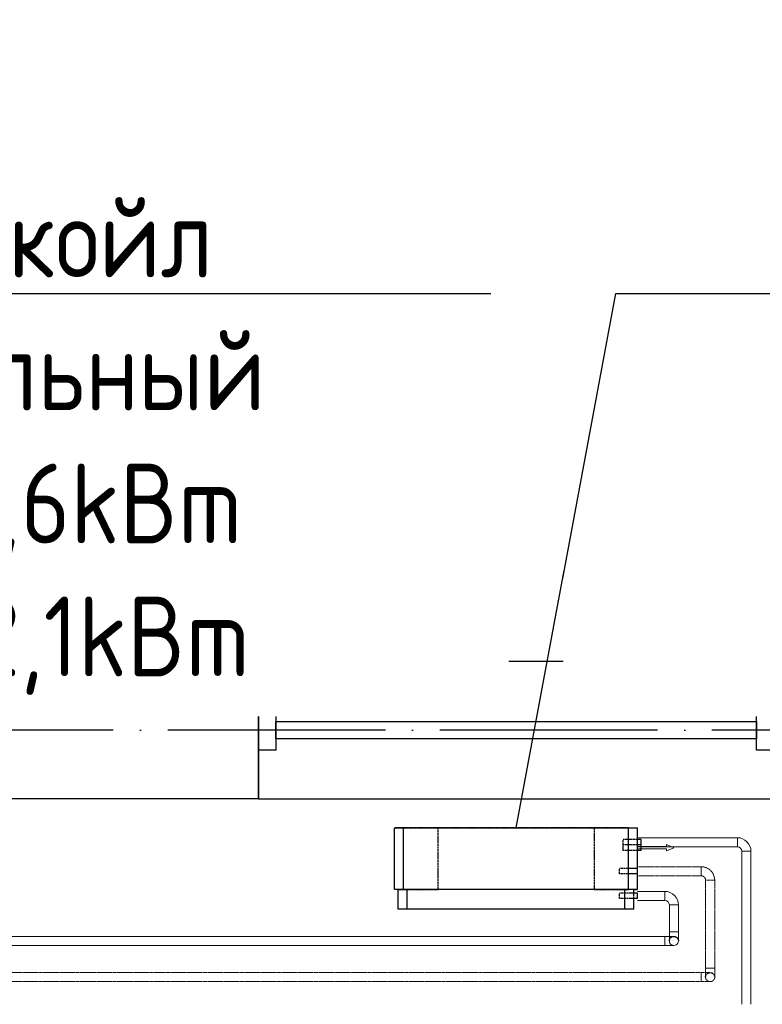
# Model space of a CAD drawing. Header units: millimetres. Extents: x 9824119 to 13672909, y -72394 to 462135.
# Tile 423 of 656: x 10258777 to 10260824, y 22706 to 25422. Entities that reach past the tile are written whole.
import ezdxf
from ezdxf import colors
from ezdxf.entities.mleader import LeaderData, LeaderLine
from ezdxf.math import Vec2, Vec3

# ---------------------------------------------------------------- set-up
doc = ezdxf.new("R2010")
doc.units = ezdxf.units.MM
for name, pattern in [('ACAD_ISO04W100', [30, 24, -3, 0, -3]), ('Hidden', [3, 2, -1]), ('UnderFloor', [7.5, 6, -1.5])]:
    doc.linetypes.add(name, pattern=pattern)
for name, color, linetype in [('1', 7, 'Continuous'), ('MAGI_GENERAL', 7, 'Continuous'), ('PIPE-H1', 7, 'Continuous'), ('PIPE-H1-COMPONENT-', 7, 'Continuous')]:
    doc.layers.add(name, color=color, linetype=linetype)
doc.layers.add('Оси', color=1, linetype='ACAD_ISO04W100', lineweight=0)
doc.styles.add('ISO_1.0', font='isocpeur.ttf')
doc.styles.add('ISOCPEUR', font='isocpeui.ttf')
doc.styles.add('СПДС', font='isocpeur.ttf')

# ---------------------------------------------------------------- blocks, each defined once
blk = doc.blocks.new('A$C20AA0F24')
at = {"color": 5}
for points in [[(-1878, 241.4), (-458, 241.4), (-458, 621.4), (-1878, 621.4)], [(-1830.5, 375.9), (-1830.5, 486.9), (-1878, 486.9), (-1878, 375.9)], [(-458, 375.9), (-458, 486.9), (-505.5, 486.9), (-505.5, 375.9)], [(-505.5, 407.7), (-505.5, 455.2), (-1830.5, 455.2), (-1830.5, 407.7)]]:
    blk.add_lwpolyline(points, close=True, dxfattribs=at)
blk = doc.blocks.new('ршролрролрр')
at = {"color": 253, "lineweight": 25}
blk.add_lwpolyline([(1606064.1, 1344702.2), (1604674.1, 1344702.2), (1604674.1, 1345082.2), (1606064.1, 1345082.2)], close=True, dxfattribs=at)
at = {"layer": 'Оси', "color": 18, "lineweight": 25, "ltscale": 25, "true_color": 0x000000}
blk.add_line((1608664.1, 1344892.2), (1570284.6, 1344892.2), dxfattribs=at)
at = {"color": 253, "lineweight": 25, "xscale": -1}
blk.add_blockref('A$C20AA0F24', (1605606.1, 1344460.7), dxfattribs=at)
blk = doc.blocks.new('_None')
blk = doc.blocks.new('*U3191')
at = {"layer": 'PIPE-H1', "color": 82, "linetype": 'Continuous', "lineweight": 20, "extrusion": (-1, 0, 0)}
blk.add_ellipse((10260555.3, 22881, 12.5), major_axis=(0, -12.5), ratio=1, start_param=0, end_param=3.141593, dxfattribs=at)
at = {"layer": 'PIPE-H1', "color": 82, "linetype": 'Continuous', "lineweight": 20, "extrusion": (0, -1, 0)}
for centre in [(10260555.3, 22893.5, 37.5), (10260555.3, 22868.5, 37.5)]:
    blk.add_ellipse(centre, major_axis=(0, 0, -25), ratio=1, start_param=0, end_param=1.570796, dxfattribs=at)
blk = doc.blocks.new('*U3192')
at = {"layer": 'PIPE-H1', "color": 82, "linetype": 'Continuous', "lineweight": 20}
for p, q in [((10260555.3, 22893.5, 12.5), (10257787.8, 22893.5, 12.5)), ((10260555.3, 22868.5, 12.5), (10257787.8, 22868.5, 12.5))]:
    blk.add_line(p, q, dxfattribs=at)
blk = doc.blocks.new('*U3193')
at = {"layer": 'PIPE-H1', "color": 7, "linetype": 'Continuous', "lineweight": -3}
blk.add_line((10260580.3, 22881, 285), (10260580.3, 22881, 284), dxfattribs=at)
blk = doc.blocks.new('*U3194')
at = {"layer": 'PIPE-H1', "color": 82, "linetype": 'Continuous', "lineweight": 20, "extrusion": (0, 1, 0)}
blk.add_ellipse((10260580.3, 22906, 560), major_axis=(-12.5, 0), ratio=1, start_param=0, end_param=3.141593, dxfattribs=at)
at = {"layer": 'PIPE-H1', "color": 82, "linetype": 'Continuous', "lineweight": 20, "extrusion": (1, 0, 0)}
for centre in [(10260567.8, 22906, 535), (10260592.8, 22906, 535)]:
    blk.add_ellipse(centre, major_axis=(0, 0, 25), ratio=1, start_param=0, end_param=1.570796, dxfattribs=at)
at = {"layer": 'PIPE-H1', "color": 1, "linetype": 'UnderFloor', "lineweight": -3, "extrusion": (0, 0, -1)}
blk.add_ellipse((10260580.3, 22881, 535), major_axis=(-12.5, 0), ratio=1, start_param=0, end_param=3.141593, dxfattribs=at)
at = {"layer": 'PIPE-H1', "color": 82, "linetype": 'Continuous', "lineweight": 20, "extrusion": (0, 0, -1)}
blk.add_ellipse((10260580.3, 22881, 535), major_axis=(12.5, 0), ratio=1, start_param=0, end_param=3.141593, dxfattribs=at)
blk = doc.blocks.new('*U3195')
at = {"layer": 'PIPE-H1', "color": 82, "linetype": 'Continuous', "lineweight": 20}
for p, q in [((10260567.8, 22980.2, 560), (10260567.8, 22906, 560)), ((10260592.8, 22980.2, 560), (10260592.8, 22906, 560))]:
    blk.add_line(p, q, dxfattribs=at)
blk = doc.blocks.new('*U3196')
at = {"layer": 'PIPE-H1', "color": 82, "linetype": 'Continuous', "lineweight": 20}
for major_axis in [(37.5, 0), (12.5, 0)]:
    blk.add_ellipse((10260555.3, 22980.2, 560), major_axis=major_axis, ratio=1, start_param=0, end_param=1.570796, dxfattribs=at)
at = {"layer": 'PIPE-H1', "color": 82, "linetype": 'Continuous', "lineweight": 20, "extrusion": (-1, 0, 0)}
blk.add_ellipse((10260555.3, 23005.2, 560), major_axis=(0, -12.5), ratio=1, start_param=0, end_param=3.141593, dxfattribs=at)
at = {"layer": 'PIPE-H1', "color": 82, "linetype": 'Continuous', "lineweight": 20, "extrusion": (0, -1, 0)}
blk.add_ellipse((10260580.3, 22980.2, 560), major_axis=(12.5, 0), ratio=1, start_param=0, end_param=3.141593, dxfattribs=at)
blk = doc.blocks.new('*U3197')
at = {"layer": 'PIPE-H1', "color": 82, "linetype": 'Continuous', "lineweight": 20}
for p, q in [((10260480.3, 23017.7, 560), (10260555.3, 23017.7, 560)), ((10260480.3, 22992.7, 560), (10260555.3, 22992.7, 560))]:
    blk.add_line(p, q, dxfattribs=at)
blk = doc.blocks.new('*U3353')
at = {"layer": 'PIPE-H1', "color": 5, "linetype": 'Hidden', "lineweight": 20, "extrusion": (-1, 0, 0)}
blk.add_ellipse((10260655.3, 22781.2, 12.5), major_axis=(0, -12.5), ratio=1, start_param=0, end_param=3.141593, dxfattribs=at)
at = {"layer": 'PIPE-H1', "color": 5, "linetype": 'Hidden', "lineweight": 20, "extrusion": (0, -1, 0)}
for centre in [(10260655.3, 22793.7, 37.5), (10260655.3, 22768.7, 37.5)]:
    blk.add_ellipse(centre, major_axis=(0, 0, -25), ratio=1, start_param=0, end_param=1.570796, dxfattribs=at)
blk = doc.blocks.new('*U3354')
at = {"layer": 'PIPE-H1', "color": 5, "linetype": 'Hidden', "lineweight": 20}
for p, q in [((10260655.3, 22793.7, 12.5), (10257887.8, 22793.7, 12.5)), ((10260655.3, 22768.7, 12.5), (10257887.8, 22768.7, 12.5))]:
    blk.add_line(p, q, dxfattribs=at)
blk = doc.blocks.new('*U3355')
at = {"layer": 'PIPE-H1', "color": 7, "linetype": 'Continuous', "lineweight": -3}
for p, q in [((10260680.3, 22781.2, 300), (10260680.3, 22781.2, 299)), ((10260680.3, 22781.2, 50), (10260680.3, 22781.2, 49))]:
    blk.add_line(p, q, dxfattribs=at)
blk = doc.blocks.new('*U3356')
at = {"layer": 'PIPE-H1', "color": 5, "linetype": 'Hidden', "lineweight": 20, "extrusion": (0, 1, 0)}
blk.add_ellipse((10260680.3, 22806.2, 575), major_axis=(-12.5, 0), ratio=1, start_param=0, end_param=3.141593, dxfattribs=at)
at = {"layer": 'PIPE-H1', "color": 5, "linetype": 'Hidden', "lineweight": 20, "extrusion": (1, 0, 0)}
for centre in [(10260667.8, 22806.2, 550), (10260692.8, 22806.2, 550)]:
    blk.add_ellipse(centre, major_axis=(0, 0, 25), ratio=1, start_param=0, end_param=1.570796, dxfattribs=at)
at = {"layer": 'PIPE-H1', "color": 1, "linetype": 'UnderFloor', "lineweight": -3, "extrusion": (0, 0, -1)}
blk.add_ellipse((10260680.3, 22781.2, 550), major_axis=(-12.5, 0), ratio=1, start_param=0, end_param=3.141593, dxfattribs=at)
at = {"layer": 'PIPE-H1', "color": 5, "linetype": 'Hidden', "lineweight": 20, "extrusion": (0, 0, -1)}
blk.add_ellipse((10260680.3, 22781.2, 550), major_axis=(12.5, 0), ratio=1, start_param=0, end_param=3.141593, dxfattribs=at)
blk = doc.blocks.new('*U3357')
at = {"layer": 'PIPE-H1', "color": 5, "linetype": 'Hidden', "lineweight": 20}
for p, q in [((10260667.8, 23048.2, 575), (10260667.8, 22806.2, 575)), ((10260692.8, 23048.2, 575), (10260692.8, 22806.2, 575))]:
    blk.add_line(p, q, dxfattribs=at)
blk = doc.blocks.new('*U3358')
at = {"layer": 'PIPE-H1', "color": 5, "linetype": 'Hidden', "lineweight": 20}
for major_axis in [(37.5, 0), (12.5, 0)]:
    blk.add_ellipse((10260655.3, 23048.2, 575), major_axis=major_axis, ratio=1, start_param=0, end_param=1.570796, dxfattribs=at)
at = {"layer": 'PIPE-H1', "color": 5, "linetype": 'Hidden', "lineweight": 20, "extrusion": (-1, 0, 0)}
blk.add_ellipse((10260655.3, 23073.2, 575), major_axis=(0, -12.5), ratio=1, start_param=0, end_param=3.141593, dxfattribs=at)
at = {"layer": 'PIPE-H1', "color": 5, "linetype": 'Hidden', "lineweight": 20, "extrusion": (0, -1, 0)}
blk.add_ellipse((10260680.3, 23048.2, 575), major_axis=(12.5, 0), ratio=1, start_param=0, end_param=3.141593, dxfattribs=at)
blk = doc.blocks.new('*U3359')
at = {"layer": 'PIPE-H1', "color": 5, "linetype": 'Hidden', "lineweight": 20}
for p, q in [((10260480.3, 23085.7, 575), (10260655.3, 23085.7, 575)), ((10260480.3, 23060.7, 575), (10260655.3, 23060.7, 575))]:
    blk.add_line(p, q, dxfattribs=at)
blk = doc.blocks.new('*U3364')
at = {"layer": 'PIPE-H1', "color": 1, "linetype": 'Continuous', "lineweight": 20}
for p, q in [((10260767.8, 23128.2, 421), (10260767.8, 22706.2, 421)), ((10260792.8, 23128.2, 421), (10260792.8, 22706.2, 421))]:
    blk.add_line(p, q, dxfattribs=at)
blk = doc.blocks.new('*U3365')
at = {"layer": 'PIPE-H1', "color": 1, "linetype": 'Continuous', "lineweight": 20}
for major_axis in [(37.5, 0), (12.5, 0)]:
    blk.add_ellipse((10260755.3, 23128.2, 421), major_axis=major_axis, ratio=1, start_param=0, end_param=1.570796, dxfattribs=at)
at = {"layer": 'PIPE-H1', "color": 1, "linetype": 'Continuous', "lineweight": 20, "extrusion": (-1, 0, 0)}
blk.add_ellipse((10260755.3, 23153.2, 421), major_axis=(0, -12.5), ratio=1, start_param=0, end_param=3.141593, dxfattribs=at)
at = {"layer": 'PIPE-H1', "color": 1, "linetype": 'Continuous', "lineweight": 20, "extrusion": (0, -1, 0)}
blk.add_ellipse((10260780.3, 23128.2, 421), major_axis=(12.5, 0), ratio=1, start_param=0, end_param=3.141593, dxfattribs=at)
blk = doc.blocks.new('*U3366')
at = {"layer": 'PIPE-H1', "color": 1, "linetype": 'Continuous', "lineweight": 20}
for p, q in [((10260480.3, 23165.7, 421), (10260755.3, 23165.7, 421)), ((10260480.3, 23140.7, 421), (10260755.3, 23140.7, 421))]:
    blk.add_line(p, q, dxfattribs=at)
blk = doc.blocks.new('*U3506')
at = {"layer": 'PIPE-H1-COMPONENT-', "color": 7, "linetype": 'Continuous', "lineweight": -3}
blk.add_line((10260480.3, 23153.2, 421), (10260480.3, 23153.2, 420), dxfattribs=at)
blk = doc.blocks.new('*U3507')
at = {"layer": 'PIPE-H1-COMPONENT-', "color": 11, "linetype": 'Continuous', "lineweight": 20}
for p, q in [((10260560.3, 23141.2, 360), (10260480.3, 23141.2, 360)), ((10260480.3, 23141.2, 360), (10260480.3, 23135.2, 360)), ((10260580.3, 23138.2, 360), (10260560.3, 23147.2, 360)), ((10260560.3, 23147.2, 360), (10260560.3, 23141.2, 360)), ((10260560.3, 23129.2, 360), (10260580.3, 23138.2, 360)), ((10260480.3, 23135.2, 360), (10260560.3, 23135.2, 360)), ((10260560.3, 23135.2, 360), (10260560.3, 23129.2, 360))]:
    blk.add_line(p, q, dxfattribs=at)
at = {"layer": 'PIPE-H1-COMPONENT-', "color": 11, "linetype": 'Continuous', "lineweight": 20, "extrusion": (1, 0, 0)}
blk.add_circle((23138.2, 360, 10260480.3), 7.5, dxfattribs=at)
blk = doc.blocks.new('*U3508')
at = {"layer": 'MAGI_GENERAL', "color": 1, "linetype": 'UnderFloor', "lineweight": -3}
for p, q in [((10259930.3, 23193.2, 100), (10259810.3, 23193.2, 100)), ((10259810.3, 23193.2, 100), (10259810.3, 23193.2)), ((10260455.3, 23193.2, 100), (10259810.3, 23193.2, 100)), ((10259810.3, 23193.2, 100), (10259810.3, 23193.2, 535.5)), ((10259930.3, 23023.2, 100), (10259930.3, 23193.2, 100)), ((10259930.3, 23193.2, 100), (10259930.3, 23193.2)), ((10260360.3, 23193.2, 100), (10260360.3, 23023.2, 100)), ((10260455.3, 23193.2, 100), (10260360.3, 23193.2, 100)), ((10260360.3, 23193.2, 100), (10260360.3, 23193.2)), ((10260480.3, 23130.7, 100), (10260480.3, 23193.2, 100)), ((10260480.3, 23193.2, 100), (10260480.3, 23193.2)), ((10260480.3, 23193.2, 535.5), (10260480.3, 23193.2, 100)), ((10260480.3, 23130.7, 100), (10260480.3, 23193.2, 100)), ((10260480.3, 23160.7, 421), (10260440.3, 23160.7, 421)), ((10260480.3, 23145.7, 421), (10260440.3, 23145.7, 421)), ((10260480.3, 23130.7, 360), (10260440.3, 23130.7, 360)), ((10260469.9, 23080.7, 575), (10260430.3, 23080.7, 575)), ((10260469.9, 23065.7, 575), (10260430.3, 23065.7, 575)), ((10260480.3, 23065.7, 100), (10260480.3, 23080.7, 100)), ((10260480.3, 23065.7, 535.5), (10260480.3, 23080.7, 535.5)), ((10260480.3, 23065.7, 100), (10260480.3, 23080.7, 100)), ((10259810.3, 23023.2, 100), (10259810.3, 23023.2)), ((10259810.3, 23023.2, 535.5), (10259810.3, 23023.2, 100)), ((10260445.3, 23023.2, 100), (10259820.3, 23023.2, 100)), ((10259820.3, 23023.2, 100), (10259820.3, 23023.2, 535.5)), ((10259820.3, 23023.2, 535.5), (10259835.3, 23023.2, 586.2)), ((10259820.3, 23023.2, 100), (10259930.3, 23023.2, 100)), ((10259820.3, 23023.2, 100), (10259845.3, 23023.2, 100)), ((10259930.3, 23023.2, 100), (10259930.3, 23023.2)), ((10260360.3, 23023.2, 100), (10260445.3, 23023.2, 100)), ((10260360.3, 23023.2, 100), (10260360.3, 23023.2)), ((10260463.1, 23012.7, 560), (10260430.3, 23012.7, 560)), ((10260445.3, 23023.2, 620), (10260455.3, 23023.2, 586.2)), ((10260470.3, 23023.2, 535.5), (10260470.3, 23023.2, 100)), ((10260470.3, 22997.7, 100), (10260470.3, 23023.2, 100)), ((10260470.3, 23023.2, 100), (10260480.3, 23023.2, 100)), ((10260470.3, 23023.2, 100), (10260480.3, 23023.2, 100)), ((10260470.3, 22997.7, 535.5), (10260470.3, 23012.7, 535.5)), ((10260480.3, 23023.2, 100), (10260480.3, 23023.2)), ((10260480.3, 23023.2, 100), (10260480.3, 23023.2, 535.5)), ((10260463.1, 22997.7, 560), (10260430.3, 22997.7, 560)), ((10259820.3, 22968.2, 535.5), (10259820.3, 22968.2, 100)), ((10260470.3, 22968.2, 100), (10260470.3, 22968.2, 535.5))]:
    blk.add_line(p, q, dxfattribs=at)
at = {"layer": 'MAGI_GENERAL', "color": 7, "linetype": 'Continuous', "lineweight": -3}
for p, q in [((10259810.3, 23023.2, 535.5), (10259810.3, 23193.2, 535.5)), ((10259810.3, 23193.2, 535.5), (10259835.3, 23193.2, 630)), ((10259835.3, 23023.2, 630), (10259835.3, 23193.2, 630)), ((10259835.3, 23193.2, 630), (10260455.3, 23193.2, 630)), ((10260455.3, 23023.2, 630), (10260455.3, 23193.2, 630)), ((10260455.3, 23193.2, 630), (10260480.3, 23193.2, 535.5)), ((10260480.3, 23080.7, 535.5), (10260480.3, 23193.2, 535.5)), ((10260490.3, 23160.7, 421), (10260480.3, 23160.7, 421)), ((10260490.3, 23145.7, 421), (10260480.3, 23145.7, 421)), ((10260490.3, 23130.7, 360), (10260480.3, 23130.7, 360)), ((10260480.3, 23080.7, 575), (10260469.9, 23080.7, 575)), ((10260480.3, 23065.7, 575), (10260469.9, 23065.7, 575)), ((10260480.3, 23023.2, 535.5), (10260480.3, 23065.7, 535.5)), ((10259835.3, 23023.2, 630), (10259810.3, 23023.2, 535.5)), ((10259820.3, 22968.2, 535.5), (10259820.3, 23023.2, 535.5)), ((10260455.3, 23023.2, 630), (10259835.3, 23023.2, 630)), ((10259845.3, 22968.2, 620), (10259845.3, 23023.2, 620)), ((10260445.3, 22968.2, 620), (10260445.3, 23023.2, 620)), ((10260480.3, 23023.2, 535.5), (10260455.3, 23023.2, 630)), ((10260480.3, 23012.7, 560), (10260463.1, 23012.7, 560)), ((10260470.3, 23012.7, 535.5), (10260470.3, 23023.2, 535.5)), ((10260480.3, 22997.7, 560), (10260463.1, 22997.7, 560)), ((10260470.3, 22968.2, 535.5), (10260470.3, 22997.7, 535.5)), ((10259845.3, 22968.2, 620), (10259820.3, 22968.2, 535.5)), ((10260445.3, 22968.2, 620), (10259845.3, 22968.2, 620)), ((10260470.3, 22968.2, 535.5), (10260445.3, 22968.2, 620))]:
    blk.add_line(p, q, dxfattribs=at)
at = {"layer": 'MAGI_GENERAL', "color": 1, "linetype": 'UnderFloor', "lineweight": -3, "extrusion": (-1, 0, 0)}
for centre in [(10260440.3, 23153.2, 421), (10260440.3, 23138.2, 360), (10260430.3, 23073.2, 575), (10260430.3, 23005.2, 560)]:
    blk.add_ellipse(centre, major_axis=(0, -7.5), ratio=1, start_param=0, end_param=3.141593, dxfattribs=at)
at = {"layer": 'MAGI_GENERAL', "color": 7, "linetype": 'Continuous', "lineweight": -3, "extrusion": (-1, 0, 0)}
for centre in [(10260490.3, 23153.2, 421), (10260490.3, 23138.2, 360), (10260480.3, 23073.2, 575), (10260480.3, 23005.2, 560)]:
    blk.add_ellipse(centre, major_axis=(0, -7.5), ratio=1, start_param=0, end_param=3.141593, dxfattribs=at)

msp = doc.modelspace()

# ---------------------------------------------------------------- block references
msp.add_blockref('ршролрролрр', (8653371.2, -1321429.7))
at = {"layer": 'PIPE-H1'}
for name in ['*U3366', '*U3365', '*U3364', '*U3359', '*U3358', '*U3357', '*U3197', '*U3196', '*U3195', '*U3192', '*U3191', '*U3194', '*U3193', '*U3354', '*U3353', '*U3356', '*U3355']:
    msp.add_blockref(name, (0, 0), dxfattribs=at)
at = {"layer": 'PIPE-H1-COMPONENT-'}
for name in ['*U3506', '*U3507']:
    msp.add_blockref(name, (0, 0), dxfattribs=at)

# ---------------------------------------------------------------- next in the draw order: leaders
at = {"color": 5, "lineweight": 25, "ltscale": 15}
ml = msp.add_multileader_mtext('Standard', dxfattribs=at)
ml.set_content('{\\fGOST Common|b0|i0|c204|p34;\\W0.9;\\C256;Фанкойл напольный Qx=1,6kBm Qm=2,1kBm}', color=14, style='СПДС')
ml.set_leader_properties()
ml.set_arrow_properties(name='NONE')
ml.build(insert=Vec2(0, 0))
ml.multileader.update_dxf_attribs({"text_left_attachment_type": 6, "text_right_attachment_type": 6, "dogleg_length": 0.36, "arrow_head_size": 100})
ctx = ml.context
ctx.base_point, ctx.char_height, ctx.arrow_head_size, ctx.plane_origin = Vec3(10257610.8, 24667.1, 630), 220, 100, Vec3(10247123.5, 37888.2, 630)
ctx.left_attachment, ctx.right_attachment, ctx.text_align_type = 6, 6, 1
notes = []
notes.append((ctx, [(1, (1, 1, 0), (10257610.5, 24667.1, 630), (1, 0), 0.36, [(1, [(10257335.3, 23193.2, 630)], 0, [])])]))
ctx.mtext.insert, ctx.mtext.width, ctx.mtext.defined_height, ctx.mtext.alignment, ctx.mtext.flow_direction = Vec3(10258795.1, 24931.1, 630), 2438.932, 630, 2, 5
ctx.mtext.has_bg_fill, ctx.mtext.bg_color, ctx.mtext.bg_scale_factor, ctx.mtext.bg_transparency, ctx.mtext.use_window_bg_color = 1, -1027028792, 1.5, 0, 1
ml = msp.add_multileader_mtext('Standard', dxfattribs=at)
ml.set_content('{\\fGOST Common|b0|i0|c204|p34;\\W0.9;\\C256;Фанкойл напольный Qx=1,6kBm Qm=2,1kBm}', color=14, style='СПДС')
ml.set_leader_properties()
ml.set_arrow_properties(name='NONE')
ml.build(insert=Vec2(0, 0))
ml.multileader.update_dxf_attribs({"text_left_attachment_type": 6, "text_right_attachment_type": 6, "dogleg_length": 0.36, "arrow_head_size": 100})
ctx = ml.context
ctx.base_point, ctx.char_height, ctx.arrow_head_size, ctx.plane_origin = Vec3(10260420.8, 24667.1), 220, 100, Vec3(10249933.5, 37888.2)
ctx.left_attachment, ctx.right_attachment, ctx.text_align_type = 6, 6, 1
notes.append((ctx, [(1, (1, 1, 0), (10260420.5, 24667.1), (1, 0), 0.36, [(1, [(10260145.3, 23193.2)], 0, [])])]))
ctx.mtext.insert, ctx.mtext.width, ctx.mtext.defined_height, ctx.mtext.alignment, ctx.mtext.flow_direction = Vec3(10261605.1, 24931.1), 2438.932, 630, 2, 5
ctx.mtext.has_bg_fill, ctx.mtext.bg_color, ctx.mtext.bg_scale_factor, ctx.mtext.bg_transparency, ctx.mtext.use_window_bg_color = 1, -1027028792, 1.5, 0, 1
for ctx, leaders in notes:
    for number, flags, end, landing, length, lines in leaders:
        leader = LeaderData()
        leader.index, (leader.has_last_leader_line, leader.has_dogleg_vector, leader.attachment_direction) = number, flags
        leader.last_leader_point, leader.dogleg_vector, leader.dogleg_length = Vec3(end), Vec3(landing), length
        for number, points, colour, breaks in lines:
            line = LeaderLine()
            line.index, line.vertices, line.color, line.breaks = number, Vec3.list(points), colors.encode_raw_color(colour), breaks
            leader.lines.append(line)
        ctx.leaders.append(leader)

# ---------------------------------------------------------------- next in the draw order: block references
at = {"layer": 'MAGI_GENERAL'}
msp.add_blockref('*U3508', (0, 0), dxfattribs=at)

# ---------------------------------------------------------------- next in the draw order: texts
at = {"char_height": 300, "attachment_point": 1, "style": 'ISOCPEUR'}
for s, insert, width in [('\\pi13638.10589;{\\fISOCPEUR|b0|i0|c204|p34;\\H1.66667x;\\L\\C7;\\P\\pi10874.35036;\\H1.1x;Общие указания\\l\\P\\pi13638.10589;\\P\\pi-900,l1200,t1200;\\H0.72727x;1.^IПроект выполнен на основании задания заказчика и задания на проектирование архитектурно-строительных чертежей.\\P2.^IПроект соответствует действующим нормам :\\P\\pl900,t900;\\fSymbol|b0|i0|c2|p18;·^I\\fISOCPEUR|b0|i0|c204|p34;КМК 2. 04.05-97* "Отопление, вентиляция и кондиционирование воздуха".\\P\\fSymbol|b0|i0|c2|p18;·^I\\fISOCPEUR|b0|i0|c204|p34;ШНК 2.08.02-09* "Общественные здания и сооружение" \\P\\fSymbol|b0|i0|c2|p18;·^I\\fISOCPEUR|b0|i0|c204|p34;КМК 2.01.01-94 "Климатические и физико-геологические данные для проектирования".\\P\\fSymbol|b0|i0|c2|p18;·^I\\fISOCPEUR|b0|i0|c204|p34;КМК 2.01.04-97* "Строительная теплотехника".\\P\\fSymbol|b0|i0|c2|p18;·^I\\fISOCPEUR|b0|i0|c204|p34;ГОСТ 21.602-2003 "Правила выполнения рабочей документации отопления, вентиляции и кондиционирования".\\P\\fSymbol|b0|i0|c2|p18;·^I\\fISOCPEUR|b0|i0|c204|p34;ШНК \\fISOCPEUR|b0|i0|c186|p34;2.01.02-04\\fISOCPEUR|b0|i0|c204|p34; - \\fISOCPEUR|b0|i0|c186|p34;"\\fISOCPEUR|b0|i0|c204|p34;Пожарная безопасность зданий и сооружений\\fISOCPEUR|b0|i0|c186|p34;"\\fISOCPEUR|b0|i0|c204|p34;;\\P\\pl1200,t1200;3.^I  Расчетные параметры наружного воздуха для проектирования отопления, вентиляции и кондиционирования воздуха приняты по КМК 2.01.01-94.\\P\\pi-300,l300,tz;      Для проектирования отопления, вентиляции и кондиционирования воздуха: \\P\\pl1500,t1500;-^IХолодный  период  года Тн\\fISOCPEUR|b0|i0|c186|p34;=-14.0°C\\fISOCPEUR|b0|i0|c204|p34;; I=-12,4 кДж/кг (Парам. Б);\\P-^IТеплый  период  года Тн=33°C; I=55,7 кДж/кг  (Парам. А);\\P-^IТеплый  период  года Тн=37,5°C; I=65,2 кДж/кг (Парам. Б);\\P-^IСкорость ветра  - V=1,6 м/сек - холодный период;\\P-^IСкорость ветра  - V=1,9 м/сек - теплый  период;\\P-^IПродолжительность отопительного периода  Zот.пер.=129суток;\\P-^IСредняя температура отопительного периода  tот.пер.=2,7°C;\\P-^IБарометрическое давление в районе строительства Рбар=950 Гпа.\\P\\pi600,l0,tz;\\P\\pi11458.1097;\\LТЕПЛОСНАБЖЕНИЕ\\P\\pi13638.10589;\\l\\P\\pi0;\\C0;В качестве источника тепла выбран установленный во дворе здания тепловой насос, рассчитанный на работу в температурном режиме 40–30 °C.^J^JСистема отопления спроектирована как двухтрубная, в ней используются напольный фанкойл.\\P^JОсновным источником тепла является тепловой насос. \\P^JОсновное охлаждение осуществляется с помощью\\Pтепловых насосов. Для отвода конденсата, образующегося в фанкойлах, предусмотрены дренажные трубы. Основные водосточные и обратные трубы выполнены из полипропилена. \\P\\pi600;^JОсновные подающие и обратные трубы выполнены из полипропилена. Слив воды из системы осуществляется через регулировочный узел. Для снижения теплопотерь через трубы выполнены работы по теплоизоляции.\\C7; \\P\\pi12278.10827;\\LОТОПЛЕНИЕ\\l\\P\\pi0;  Для достижения  комфортных условий в зимнее время и компенсации теплопотерь в помещениях установлены \\C0;фанкойл\\C7;ы обеспечивающие в помещениях нормируемую температуру воздуха:\\P\\pi-300,l1500,t1500;-^IКабинет врача +20°C.\\P-^IЗал       +22°C.\\P-^IФизиотерапия     +21°C.\\P\\pi0,l0,tz;   На каждом приборе предусматривается устанавка термостатического клапана и запорного крана. Рекомендуется применить трубопроводы стабильные полипропиленовые. Система теплоснабжения \\C0;фанкойл\\C7;ов двухтрубная с принудительной циркуляцией, горизонтальная. Удаление воздуха осуществляется из воздухоспускных кранов установленных в \\C0;фанкойл\\C7;ах. Все монтажные и наладочные работы проводить в соответствии с нормативными документами и инструкциям фирм-изготовителя.}', (9986122.2, 27067.1), 27276.212), ('{\\fISOCPEUR|b0|i0|c204|p34;\\C7;^I\\A1;\\L\\P\\pi10515.36534;\\H1.33333x;ВЕНТИЛЯЦИЯ\\P\\pi0;\\l^IВ здании предусмотрена приточно-вытяжная вентиляция с естественным и \\Pмеханическим побуждением, для функционально различных и конструктивно раздельных групп \\Pпомещений.   ^I  \\P^IТакже предусматривается естественная вентиляция с удалением и поступлением воздуха через окна и двери.\\P^IУдаление воздуха из помещений производится с помощью вытяжных решеток.\\P^IМатериал воздуховодов - тонколистовая оцинкованная сталь по ГОСТ 14918-80.\\P^IВоздуховоды систем вытяжной вентиляции выполняются класса "Н" (нормально плотный).\\P^IМонтаж систем вентиляции выполнить в соответствии с \\A0;КМК 3.05.01.-9\\A1;7\\P\\A0;\\L\\P\\pi12075.36144;\\P\\pi7995.37164;ПРИМЕЧАНИЯ (ТЕПЛОСНАБЖЕНИЕ)\\P\\pi-900,l900,t900;\\l1.^IЧертеж читать совместно со спецификацией и с другими разделами проекта.\\P2.^IМонтаж оборудования и трубопроводов производить в соответствии с местными \\P\\pi0;действующими нормами и правилами, и требованиями завода-изготовителя оборудования.\\P\\pi-900;3.^IТрубопроводы системы теплоснабжения радиаторов приняты полипропиленовыми.\\P4.^IНа планах и схемах указаны наружный диаметр и толщина стенки полипропиленовых \\P\\pi0;трубопроводов.\\P\\pi-900;5.^IПриборы и трубопроводы нанесены условно.\\P6.^IУклон трубопроводов выполнить согласно схемам в сторону ближайшего вертикального \\P\\pi0;стояка.\\P\\pi-900;7.^IВсе отметки указаны от уровня пола этажа. \\P8.^IКрепить трубу в штробе каждые 2 метра.\\P9.^IТрубопроводы отопления, прокладываемые в полу покрыть трубчатой тепловой изоляцией \\P\\pi0;из вспученного полителена "Isocom" толщиной 9 мм.\\P\\pi-900;10.^IДиаметры запорно-регулирующей арматуры и фильтров соответствуют диаметру \\P\\pi0;трубопроводов, если не указано иное.\\P\\pi3390,l600,tz;\\P\\pi5455.37799,l0;\\LПРИМЕЧАНИЯ (ВЕНТИЛЯЦИЯ И КОНДИЦИОНИРОВАНИЕ)\\l\\P\\pi-900,l900,t900;1.^IВентиляционные системы показаны условно.\\P2.^IЧертеж читать совместно со спецификацией и остальными разделами проекта \\P3.^IВсе неплотности при пересечении инженерными коммуникациями огнестойких стен, \\P\\pi0;перекрытий и перегородок заделать материалами, соответствующими по степени \\Pогнестойкости пересекаемым ограждениям.\\P\\pi-900;4.^IВ сан-узлах двери не оборудованные переточными решетками, предусмотреть с \\P\\pi0;подрезкой дверного полотна, высота щели не менее 20 мм. Если конструкция дверей не \\Pпозволяет предусмотреть щели в нижней части, то необходимо выполнить установку \\Pжалюзийной решетки в нижней половине двери.\\P\\pi-900;5.^IРазместить все приборы для измерения температуры, давления и скорости потока в \\P\\pi0;доступных местах с прямыми секциями труб или воздуховодов наверху или внизу, \\Pсогласно рекомендациям завода изготовителя для точности показаний.\\P\\pi-900;6.^IУстановить расположение диффузоров, отдушин и вентиляционных решеток согласно \\P\\pi0;архитектурным планам потолка, освещения и другим деталям/узлам потолка и \\Pвыполнить незначительные изменения для обеспечения соответствия.\\P\\pi-900;7.^IМонтаж оборудования выполнить в соответствии с местными нормами и правилами, а \\P\\pi0;так же требованиями завода-изготовителя оборудования \\P\\pi-900;8.^IВсе отметки оборудований даны от пола этажа.\\P}', (10015733.6, 26003.4), 24350.724)]:
    msp.add_mtext(s, dxfattribs=dict(at, insert=insert, width=width))
at = {"layer": '1', "lineweight": 20, "ltscale": 50, "insert": (10047177.2, 25279.7), "char_height": 350, "attachment_point": 1, "style": 'ISO_1.0'}
msp.add_mtext_dynamic_manual_height_columns('\\pi786.44418;Наименование расчетного параметра', width=9937.888, gutter_width=1750, heights=[0], dxfattribs=at)

doc.saveas('drawing.dxf')
